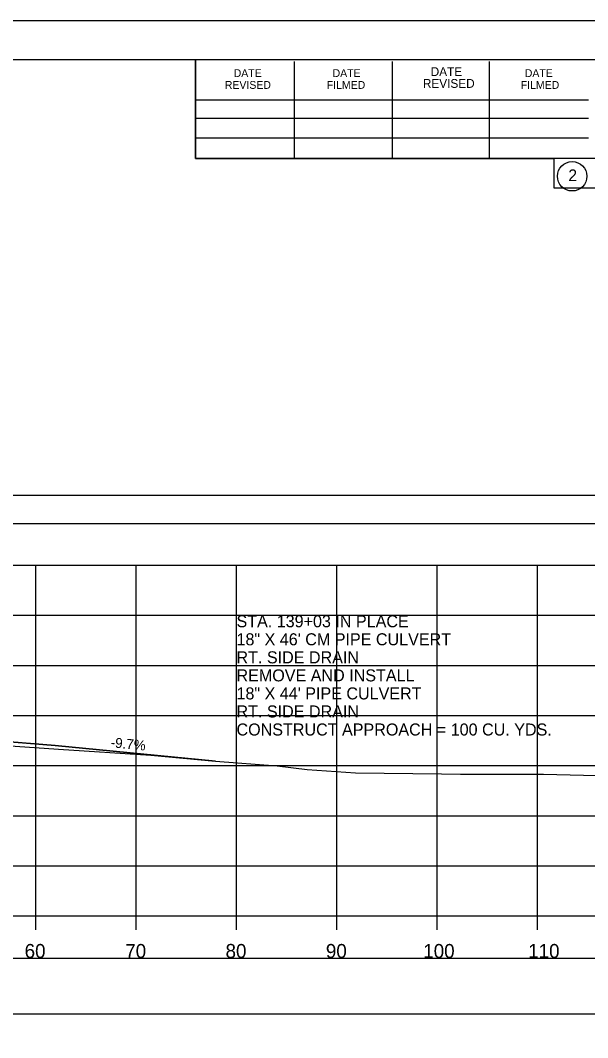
# Model space of a CAD drawing. Extents: x 1376273 to 1384221, y 378927 to 384592.
# Drawn here: x 1377116.2 to 1377172.8, y 382143.7 to 382245.2 of the extents above; entities that cross this region are included whole.
import ezdxf

# ---------------------------------------------------------------- set-up
doc = ezdxf.new("R2010")
doc.units = 0
for name, color, linetype in [('R_Axis', 7, 'Continuous'), ('R_Axis Annot', 7, 'Continuous'), ('R_Border', 7, 'Continuous'), ('R_Drive', 7, 'Continuous'), ('R_Exist Surface', 7, 'Continuous'), ('R_Grid', 7, 'Continuous'), ('R_No Plot', 7, 'Continuous'), ('T_Notes', 7, 'Continuous')]:
    doc.layers.add(name, color=color, linetype=linetype)

msp = doc.modelspace()

# ---------------------------------------------------------------- linework, layer by layer
at = {"layer": 'R_Axis'}
for p, q in [((1376907.77, 382155.86), (1377207.77, 382155.86)), ((1377117.77, 382154.46), (1377117.77, 382155.86)), ((1377127.77, 382154.46), (1377127.77, 382155.86)), ((1377137.77, 382154.46), (1377137.77, 382155.86)), ((1377147.77, 382154.46), (1377147.77, 382155.86)), ((1377157.77, 382154.46), (1377157.77, 382155.86)), ((1377167.77, 382154.46), (1377167.77, 382155.86))]:
    msp.add_line(p, q, dxfattribs=at)
at = {"layer": 'R_Axis Annot'}
for points in [[(1376907.2, 382195.01), (1377209.01, 382195.01), (1377209.01, 382197.82), (1376907.2, 382197.82)], [(1376907.2, 382146.1), (1377209.01, 382146.1), (1377209.01, 382151.62), (1376907.2, 382151.62)]]:
    msp.add_lwpolyline(points, close=True, dxfattribs=at)
at = {"layer": 'R_Border'}
for p, q in [((1376899.77, 382241.32), (1377215.95, 382241.32)), ((1377133.69, 382231.44), (1377133.69, 382241.32)), ((1377143.55, 382231.44), (1377143.55, 382241.12)), ((1377153.31, 382231.44), (1377153.31, 382241.12)), ((1377162.99, 382231.44), (1377162.99, 382241.12)), ((1377133.69, 382237.3), (1377172.85, 382237.3)), ((1377133.69, 382235.44), (1377172.85, 382235.44)), ((1377133.69, 382231.44), (1377133.69, 382233.5)), ((1377133.69, 382233.5), (1377172.85, 382233.5)), ((1377215.95, 382231.44), (1377133.69, 382231.44))]:
    msp.add_line(p, q, dxfattribs=at)
msp.add_circle((1377171.23, 382229.66), 1.47, dxfattribs=at)
at = {"layer": 'R_Drive'}
for p, q in [((1377109.74, 382173.69), (1377119.7, 382172.85)), ((1377119.7, 382172.85), (1377135.68, 382171.3))]:
    msp.add_line(p, q, dxfattribs=at)
at = {"layer": 'R_Exist Surface'}
msp.add_lwpolyline([(1377115.72, 382172.81), (1377120.02, 382172.5), (1377129.24, 382171.89), (1377135.68, 382171.3), (1377141.81, 382170.83), (1377144.8, 382170.46), (1377149.62, 382170.15), (1377158.19, 382170.03), (1377160.11, 382170.01), (1377163.13, 382170.02), (1377168.37, 382170.01), (1377181.64, 382169.68), (1377183.47, 382169.65), (1377207.77, 382169.44)], dxfattribs=at)
at = {"layer": 'R_Grid'}
for p, q in [((1376907.77, 382190.86), (1377207.77, 382190.86)), ((1376907.77, 382190.86), (1377207.77, 382190.86)), ((1377117.77, 382155.86), (1377117.77, 382190.86)), ((1377117.77, 382155.86), (1377117.77, 382190.86)), ((1377127.77, 382155.86), (1377127.77, 382190.86)), ((1377127.77, 382155.86), (1377127.77, 382190.86)), ((1377137.77, 382155.86), (1377137.77, 382190.86)), ((1377137.77, 382155.86), (1377137.77, 382190.86)), ((1377147.77, 382155.86), (1377147.77, 382190.86)), ((1377147.77, 382155.86), (1377147.77, 382190.86)), ((1377157.77, 382155.86), (1377157.77, 382190.86)), ((1377157.77, 382155.86), (1377157.77, 382190.86)), ((1377167.77, 382155.86), (1377167.77, 382190.86)), ((1377167.77, 382155.86), (1377167.77, 382190.86)), ((1376907.77, 382185.86), (1377207.77, 382185.86)), ((1376907.77, 382185.86), (1377207.77, 382185.86)), ((1376907.77, 382180.86), (1377207.77, 382180.86)), ((1376907.77, 382180.86), (1377207.77, 382180.86)), ((1376907.77, 382175.86), (1377207.77, 382175.86)), ((1376907.77, 382175.86), (1377207.77, 382175.86)), ((1376907.77, 382170.86), (1377207.77, 382170.86)), ((1376907.77, 382170.86), (1377207.77, 382170.86)), ((1376907.77, 382165.86), (1377207.77, 382165.86)), ((1376907.77, 382165.86), (1377207.77, 382165.86)), ((1376907.77, 382160.86), (1377207.77, 382160.86)), ((1376907.77, 382160.86), (1377207.77, 382160.86)), ((1376907.77, 382155.86), (1377207.77, 382155.86)), ((1376907.77, 382155.86), (1377207.77, 382155.86))]:
    msp.add_line(p, q, dxfattribs=at)
at = {"layer": 'R_No Plot'}
msp.add_line((1376887.37, 382245.21), (1377220.7, 382245.21), dxfattribs=at)
for points in [[(1376887.36, 382245.21), (1377220.7, 382245.21), (1377220.7, 382031.88), (1376887.36, 382031.88)], [(1377133.69, 382241.32), (1377133.69, 382231.44), (1377169.42, 382231.44), (1377169.42, 382228.52), (1377192.62, 382228.52), (1377192.62, 382204.19), (1377215.95, 382204.19), (1377215.95, 382035.86), (1376899.77, 382035.86), (1376899.77, 382241.32)]]:
    msp.add_lwpolyline(points, close=True, dxfattribs=at)
at = {"layer": 'T_Notes'}
for p, q in [((1377119.7, 382172.85), (1377109.74, 382173.69)), ((1377135.68, 382171.3), (1377119.7, 382172.85))]:
    msp.add_line(p, q, dxfattribs=at)
msp.add_lwpolyline([(1377105.89, 382173.69), (1377110.61, 382173.4), (1377115.72, 382172.81), (1377120.02, 382172.5), (1377129.24, 382171.89), (1377135.68, 382171.3)], dxfattribs=at)

# ---------------------------------------------------------------- texts
at = {"layer": 'R_Axis Annot'}
for s, p in [('60', (1377116.65, 382151.66)), ('70', (1377126.68, 382151.66)), ('80', (1377136.68, 382151.66)), ('90', (1377146.68, 382151.66)), ('100', (1377156.39, 382151.66)), ('110', (1377166.85, 382151.66))]:
    msp.add_text(s, height=1.4, dxfattribs=at).set_placement(p)
at = {"layer": 'R_Border'}
for s, height, p in [('DATE', 0.879, (1377157.13, 382239.66)), ('DATE', 0.782, (1377137.49, 382239.56)), ('DATE', 0.782, (1377147.35, 382239.56)), ('DATE', 0.782, (1377166.51, 382239.56)), ('REVISED', 0.782, (1377136.61, 382238.38)), ('FILMED', 0.782, (1377146.77, 382238.38)), ('REVISED', 0.879, (1377156.35, 382238.48)), ('FILMED', 0.782, (1377166.11, 382238.38)), ('2', 1.17, (1377170.85, 382229.17))]:
    msp.add_text(s, height=height, rotation=360, dxfattribs=at).set_placement(p)
at = {"layer": 'R_Drive'}
for s, p in [('STA. 139+03 IN PLACE', (1377137.77, 382184.66)), ('18" X 46\' CM PIPE CULVERT', (1377137.77, 382182.86)), ('RT. SIDE DRAIN', (1377137.77, 382181.06)), ('REMOVE AND INSTALL', (1377137.77, 382179.26)), ('18" X 44\' PIPE CULVERT', (1377137.77, 382177.46)), ('RT. SIDE DRAIN', (1377137.77, 382175.66)), ('CONSTRUCT APPROACH = 100 CU. YDS.', (1377137.77, 382173.86))]:
    msp.add_text(s, height=1.2, dxfattribs=at).set_placement(p)
msp.add_text('-9.7%', height=1, rotation=354.4653, dxfattribs=at).set_placement((1377125.19, 382172.69))

doc.saveas('drawing.dxf')
